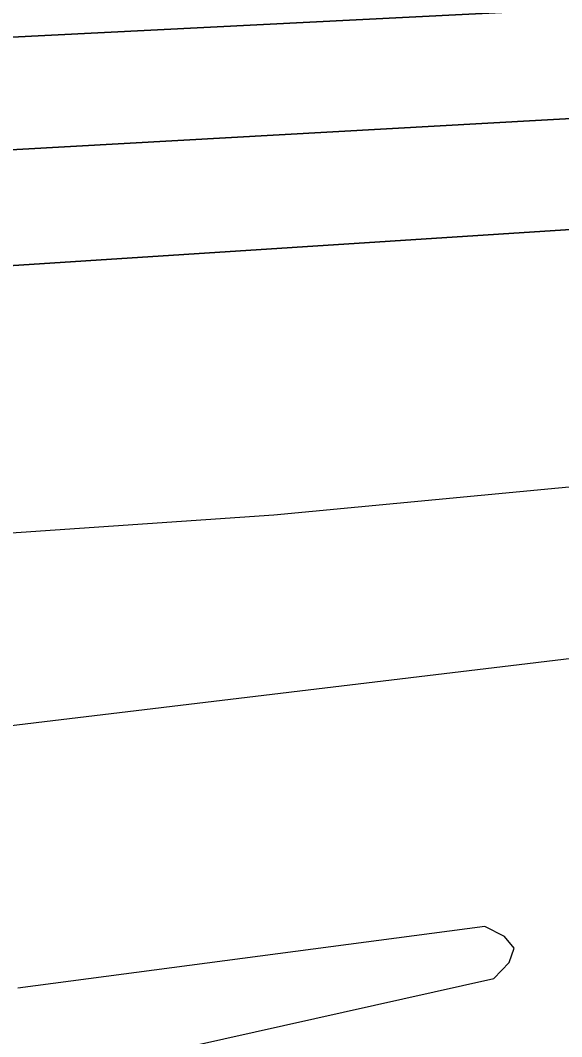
# Model space of a CAD drawing. Extents: x 3355677 to 3393573, y 612928 to 638357.
# Drawn here: x 3361376.1 to 3361514.4, y 623854 to 624113.6 of the extents above; entities that cross this region are included whole.
import ezdxf

# ---------------------------------------------------------------- set-up
doc = ezdxf.new("R2010")
doc.units = 0
for name, color, linetype in [('V-RIVR-EDGE', 7, 'Continuous'), ('V-TOPO-DPTH', 7, 'Continuous'), ('V-TOPO-MAJR', 7, 'Continuous'), ('V-TOPO-MINR', 7, 'Continuous')]:
    doc.layers.add(name, color=color, linetype=linetype)

msp = doc.modelspace()

# ---------------------------------------------------------------- linework, layer by layer
at = {"layer": 'V-RIVR-EDGE'}
msp.add_spline([(3361514.44, 624269.89), (3361505.29, 624274.49), (3361502.13, 624278.38), (3361496.5, 624283.32), (3361490.86, 624284.4), (3361483.11, 624283.01), (3361475.71, 624283.73), (3361471.48, 624284.44), (3361467.96, 624284.45), (3361456.33, 624283.78), (3361443.64, 624283.1), (3361441.52, 624281.35), (3361438.7, 624277.83), (3361435.52, 624275.02), (3361428.12, 624276.09), (3361404.52, 624278.97), (3361392.19, 624279), (3361369.28, 624278), (3361357.65, 624279.09), (3361353.42, 624279.1), (3361344.96, 624274.89), (3361330.5, 624271.75), (3361314.64, 624269.68), (3361302.66, 624270.41), (3361294.91, 624270.43), (3361282.57, 624268), (3361271.98, 624260.98), (3361254.34, 624251.86), (3361240.23, 624247.31), (3361214.15, 624245.26), (3361183.85, 624246.75), (3361168, 624247.49), (3361159.89, 624246.81), (3361142.62, 624242.97), (3361130.98, 624241.59), (3361126.75, 624237.73), (3361121.09, 624232.45), (3361115.1, 624231.06), (3361104.17, 624229.68), (3361086.54, 624225.49), (3361085.48, 624223.38), (3361069.28, 624226.24), (3361054.48, 624226.98), (3361050.26, 624230.16), (3361044.62, 624230.18), (3361039.69, 624229.13), (3361032.64, 624228.09), (3361024.89, 624228.82), (3361017.48, 624226.01), (3361008.32, 624225.33), (3361000.21, 624225.35), (3360993.86, 624223.25), (3360987.16, 624221.16), (3360979.76, 624221.17), (3360974.83, 624221.19), (3360970.95, 624217.67), (3360961.42, 624211.71), (3360953.65, 624206.44), (3360933.19, 624197.68), (3360914.15, 624192.09), (3360899.35, 624191.42), (3360889.84, 624191.8), (3360884.91, 624193.92), (3360879.98, 624196.76), (3360873.99, 624195.71), (3360867.64, 624193.97), (3360863.4, 624190.1), (3360861.98, 624184.47), (3360860.22, 624183.41), (3360856.35, 624186.59), (3360853.19, 624194.35), (3360849.32, 624194.36), (3360843.32, 624192.27), (3360837.33, 624190.87), (3360827.09, 624183.5), (3360817.94, 624185.63), (3360808.42, 624186.01), (3360798.56, 624186.39), (3360778.83, 624187.84), (3360764.74, 624188.94), (3360749.6, 624196.37), (3360743.61, 624196.04), (3360737.61, 624193.94), (3360733.38, 624190.42), (3360729.85, 624187.26), (3360722.45, 624187.98), (3360715.04, 624183.77), (3360710.8, 624178.85), (3360709.37, 624171.81), (3360707.61, 624170.75), (3360706.2, 624171.81), (3360704.45, 624175.34), (3360701.63, 624175.35), (3360697.04, 624173.95), (3360686.1, 624168.34), (3360670.24, 624164.5), (3360654.72, 624159.61), (3360651.53, 624152.92), (3360649.4, 624145.88), (3360643.4, 624140.61), (3360635.64, 624137.81), (3360619.77, 624133.62), (3360602.5, 624130.84), (3360598.28, 624134.02), (3360592.64, 624134.39), (3360586.31, 624138.63), (3360582.08, 624137.94), (3360579.96, 624136.18), (3360577.13, 624133.37), (3360572.55, 624131.62), (3360557.38, 624126.02), (3360549.27, 624121.46), (3360543.98, 624122.88), (3360536.59, 624123.96), (3360531.66, 624125.03), (3360517.21, 624124.36), (3360513.68, 624122.61), (3360509.09, 624117.33), (3360507.31, 624113.46), (3360505.2, 624114.87), (3360503.1, 624120.16), (3360501.7, 624123.34), (3360498.18, 624126.52), (3360493.96, 624128.64), (3360487.97, 624128.31), (3360484.44, 624126.91), (3360481.61, 624122.68), (3360480.2, 624120.93), (3360474.92, 624122), (3360470.7, 624125.18), (3360467.88, 624125.19), (3360464.35, 624122.02), (3360462.58, 624121.67), (3360453.42, 624122.4), (3360450.96, 624125.23), (3360445.68, 624125.24), (3360433.34, 624124.92), (3360428.75, 624118.59), (3360418.51, 624111.56), (3360414.28, 624111.22), (3360406.89, 624113.36), (3360402.31, 624114.78), (3360384.34, 624113.76), (3360367.07, 624113.45), (3360356.84, 624108.9), (3360349.79, 624109.62), (3360346.97, 624108.22), (3360348.73, 624105.39), (3360339.21, 624104.71), (3360330.04, 624103.33), (3360323.7, 624102.28), (3360314.53, 624099.14), (3360304.29, 624091.76), (3360297.23, 624085.44), (3360293.35, 624084.39), (3360284.89, 624084.41), (3360277.49, 624081.96), (3360270.42, 624075.64), (3360261.61, 624074.95), (3360247.16, 624072.87), (3360240.81, 624071.48), (3360239.05, 624069.72), (3360233.76, 624068.33), (3360226.36, 624067.64), (3360221.42, 624065.89), (3360216.13, 624062.03), (3360205.9, 624058.53), (3360193.91, 624056.09), (3360182.99, 624056.82), (3360175.6, 624060.37), (3360170.68, 624067.07), (3360164.7, 624068.85), (3360159.06, 624069.57), (3360155.18, 624066.76), (3360150.23, 624063.6), (3360142.12, 624060.8), (3360130.15, 624062.94), (3360120.65, 624067.55), (3360111.49, 624070.04), (3360097.04, 624070.07), (3360088.59, 624070.1), (3360080.48, 624069.76), (3360074.12, 624062.38), (3360068.12, 624057.81), (3360065.28, 624051.83), (3360064.92, 624048.66), (3360062.45, 624045.14), (3360043.76, 624042.02), (3360040.96, 624046.96), (3360038.49, 624046.96), (3360027.57, 624046.64), (3360017, 624046.66), (3360013.11, 624043.15), (3360010.63, 624037.16), (3360007.45, 624036.12), (3359997.94, 624035.79), (3359994.05, 624031.92), (3359991.94, 624030.16), (3359971.14, 624027.75), (3359957.04, 624025.32), (3359951.76, 624029.56), (3359947.89, 624028.86), (3359938.72, 624026.42), (3359933.07, 624023.26), (3359913.34, 624024.37), (3359897.83, 624021.23), (3359873.86, 624017.07), (3359845.31, 624014.67), (3359831.21, 624014), (3359823.11, 624016.84), (3359811.84, 624015.81), (3359808.3, 624011.24), (3359802.67, 624012.31), (3359800.91, 624013.37), (3359796.69, 624016.2), (3359795.11, 624016.82)], degree=3, dxfattribs=at)
at = {"layer": 'V-TOPO-DPTH'}
for points in [[(3359795.29, 623935.24), (3359795.45, 623861.1), (3359866.75, 623874.16), (3359952.35, 623889.71), (3360037.97, 623905.09), (3360123.64, 623920.21), (3360209.34, 623935.15), (3360388.45, 623966.11), (3360414.53, 623970.57), (3360440.61, 623974.96), (3360466.72, 623979.25), (3360492.83, 623983.47), (3360747.64, 624024.2), (3360828.81, 624037.11), (3360909.99, 624049.93), (3360991.2, 624062.62), (3361072.41, 624075.22), (3361173.89, 624090.89), (3361204.4, 624095.45), (3361234.93, 624099.82), (3361265.51, 624103.9), (3361951.02, 624138.45)], [(3361951.02, 624138.45), (3361265.51, 624103.9), (3361234.93, 624099.82), (3361204.4, 624095.45), (3361173.89, 624090.89), (3361072.41, 624075.22), (3360991.2, 624062.62), (3360909.99, 624049.93), (3360828.81, 624037.11), (3360747.64, 624024.2), (3360492.83, 623983.47), (3360466.72, 623979.25), (3360440.61, 623974.96), (3360414.53, 623970.57), (3360388.45, 623966.11), (3360209.34, 623935.15), (3360123.64, 623920.21), (3360037.97, 623905.09), (3359952.35, 623889.71), (3359866.75, 623874.16), (3359795.45, 623861.1)], [(3359795.45, 623861.1), (3359795.56, 623812.78), (3359849.63, 623824.96), (3359885.16, 623832.83), (3359920.72, 623840.54), (3359956.34, 623848), (3359991.99, 623855.29), (3360421.99, 623941.72), (3360433.67, 623944.01), (3360445.36, 623946.23), (3360457.08, 623948.33), (3360468.81, 623950.37), (3360559.41, 623965.63), (3360616.47, 623975.12), (3360673.56, 623984.45), (3360730.68, 623993.54), (3360787.83, 624002.47), (3361207.22, 624067.1), (3361223.58, 624069.54), (3361239.96, 624071.86), (3361256.36, 624074.02), (3361948, 624112.64)], [(3359797.97, 622708.4), (3359795.56, 623812.78), (3359849.63, 623824.96), (3359885.16, 623832.83), (3359920.72, 623840.54), (3359956.34, 623848), (3359991.99, 623855.29), (3360421.99, 623941.72), (3360433.67, 623944.01), (3360445.36, 623946.23), (3360457.08, 623948.33), (3360468.81, 623950.37), (3360559.41, 623965.63), (3360616.47, 623975.12), (3360673.56, 623984.45), (3360730.68, 623993.54), (3360787.83, 624002.47), (3361207.22, 624067.1), (3361223.58, 624069.54), (3361239.96, 624071.86), (3361256.36, 624074.02), (3361948, 624112.64)], [(3361952.98, 624088.39), (3361284.66, 624045.17), (3361280.63, 624045.23), (3361276.59, 624045.28), (3361272.56, 624045.33), (3361268.52, 624045.3), (3361264.5, 624045.17), (3361260.48, 624044.88), (3361256.47, 624044.49), (3361248.74, 624043.58), (3361245.13, 624043.12), (3361241.53, 624042.59), (3361047.07, 624012.31), (3360948.1, 623996.51), (3360849.22, 623980.22), (3360750.46, 623963.17)], [(3360750.46, 623963.17), (3360849.22, 623980.22), (3360948.1, 623996.51), (3361047.07, 624012.31), (3361241.53, 624042.59), (3361245.13, 624043.12), (3361248.74, 624043.58), (3361256.47, 624044.49), (3361260.48, 624044.88), (3361264.5, 624045.17), (3361268.52, 624045.3), (3361272.56, 624045.33), (3361276.59, 624045.28), (3361280.63, 624045.23), (3361284.66, 624045.17), (3361952.98, 624088.39)]]:
    msp.add_lwpolyline(points, dxfattribs=at)
at = {"layer": 'V-TOPO-MAJR'}
msp.add_lwpolyline([(3361963.5, 624036.77), (3361440.92, 623987.22), (3361367.55, 623982.2), (3361330.89, 623979.49), (3361290.72, 623976.42), (3361274.16, 623974.99), (3361257.62, 623973.33), (3361241.12, 623971.34), (3361224.65, 623969.13), (3360870.18, 623917.94), (3360801.85, 623907.7)], dxfattribs=at)
at = {"layer": 'V-TOPO-MINR'}
for points in [[(3361951.02, 624138.45), (3361265.51, 624103.9), (3361234.93, 624099.82), (3361204.4, 624095.45), (3361173.89, 624090.89), (3361072.41, 624075.22), (3360991.2, 624062.62), (3360909.99, 624049.93), (3360828.81, 624037.11), (3360747.64, 624024.2), (3360492.83, 623983.47), (3360466.72, 623979.25), (3360440.61, 623974.96), (3360414.53, 623970.57), (3360388.45, 623966.11), (3360209.34, 623935.15), (3360123.64, 623920.21), (3360037.97, 623905.09), (3359952.35, 623889.71), (3359866.75, 623874.16), (3359795.45, 623861.1)], [(3361948, 624112.64), (3361256.36, 624074.02), (3361239.96, 624071.86), (3361223.58, 624069.54), (3361207.22, 624067.1), (3360787.83, 624002.47), (3360730.68, 623993.54), (3360673.56, 623984.45), (3360616.47, 623975.12), (3360559.41, 623965.63), (3360468.81, 623950.37), (3360457.08, 623948.33), (3360445.36, 623946.23), (3360433.67, 623944.01), (3360421.99, 623941.72), (3359991.99, 623855.29), (3359956.34, 623848), (3359920.72, 623840.54), (3359885.16, 623832.83), (3359849.63, 623824.96), (3359795.56, 623812.78)], [(3360750.46, 623963.17), (3360849.22, 623980.22), (3360948.1, 623996.51), (3361047.07, 624012.31), (3361241.53, 624042.59), (3361245.13, 624043.12), (3361248.74, 624043.58), (3361256.47, 624044.49), (3361260.48, 624044.88), (3361264.5, 624045.17), (3361268.52, 624045.3), (3361272.56, 624045.33), (3361276.59, 624045.28), (3361280.63, 624045.23), (3361284.66, 624045.17), (3361952.98, 624088.39)], [(3361945.31, 624002), (3361234.06, 623916.58), (3361200.93, 623913.06), (3361167.84, 623909.14), (3361134.8, 623904.91), (3361101.82, 623900.2), (3361068.89, 623895.19), (3360542.96, 623811.23)], [(3361306.11, 623826.11), (3361497.14, 623868.79), (3361501, 623872.91), (3361502.33, 623876.58), (3361499.82, 623879.57), (3361494.77, 623882.11), (3361375.51, 623866.37)]]:
    msp.add_lwpolyline(points, dxfattribs=at)

doc.saveas('drawing.dxf')
